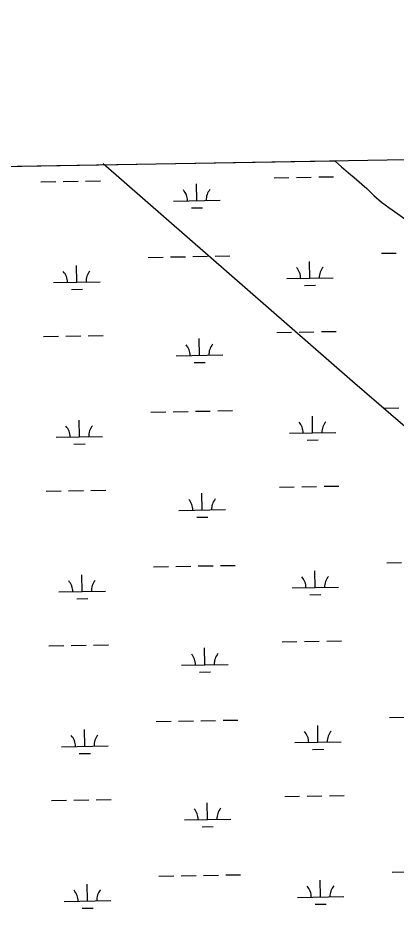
# Model space of a CAD drawing. Extents: x 3892998 to 3931244, y 278583 to 304547.
# Drawn here: x 3910442 to 3911257, y 300789 to 302747 of the extents above; entities that cross this region are included whole.
import ezdxf

# ---------------------------------------------------------------- set-up
doc = ezdxf.new("R2010")
doc.units = 0
for name, color, linetype in [('V-GRID-FRAM', 7, 'Continuous'), ('V-TOPO-SHOR', 7, 'Continuous'), ('V-UTIL-LINE', 7, 'Continuous'), ('V-WETL-SWMP', 7, 'Continuous')]:
    doc.layers.add(name, color=color, linetype=linetype)

msp = doc.modelspace()

# ---------------------------------------------------------------- linework, layer by layer
at = {"layer": 'V-GRID-FRAM'}
msp.add_lwpolyline([(3896958.4, 302195.2), (3928823.6, 302746.7), (3929146.3, 284567.1), (3897265.1, 284015.2), (3896958.4, 302195.2)], dxfattribs=at)
at = {"layer": 'V-TOPO-SHOR'}
msp.add_lwpolyline([(3911122.8, 302440.3), (3911124.1, 302439.3), (3911138, 302427.1), (3911152.7, 302414), (3911165.1, 302404.6), (3911192.1, 302380.6), (3911207.1, 302365.7), (3911223.8, 302351.5), (3911240, 302339.9), (3911258.9, 302326.1), (3911273.9, 302315.5), (3911284.9, 302308.8), (3911298.3, 302299.8), (3911310.4, 302291.7), (3911324.2, 302281.8), (3911345.4, 302266.2), (3911376.6, 302240.4), (3911393.7, 302226.3), (3911411.2, 302211.8), (3911426.7, 302199.4), (3911445.7, 302186.1), (3911460.4, 302175.7)], dxfattribs=at)
at = {"layer": 'V-UTIL-LINE'}
msp.add_lwpolyline([(3913079.5, 300316.7), (3911161.2, 301965.9), (3910625.1, 302433.5)], dxfattribs=at)
at = {"layer": 'V-WETL-SWMP'}
for p, q in [((3910349.7, 302427), (3911122.8, 302440.3)), ((3911122.8, 302440.3), (3911124.1, 302439.3)), ((3911124.1, 302439.3), (3911138, 302427.1)), ((3911138, 302427.1), (3911152.7, 302414)), ((3910992.8, 302403.8), (3911024.8, 302404.3)), ((3911040.8, 302404.6), (3911072.8, 302405.1)), ((3911088.8, 302405.4), (3911120.7, 302406)), ((3911152.7, 302414), (3911165.1, 302404.6)), ((3911165.1, 302404.6), (3911192.1, 302380.6)), ((3910490.9, 302395.1), (3910522.9, 302395.6)), ((3910538.9, 302395.9), (3910570.9, 302396.5)), ((3910586.9, 302396.7), (3910618.9, 302397.3)), ((3910826.5, 302354.4), (3910825.9, 302390.4)), ((3911192.1, 302380.6), (3911207.1, 302365.7)), ((3911207.1, 302365.7), (3911223.8, 302351.5)), ((3910776.5, 302353.6), (3910876.5, 302355.3)), ((3911223.8, 302351.5), (3911240, 302339.9)), ((3910814.8, 302338.8), (3910838.8, 302339.2)), ((3911240, 302339.9), (3911258.9, 302326.1)), ((3910721.8, 302232.5), (3910753.8, 302233.1)), ((3910769.8, 302233.4), (3910801.8, 302233.9)), ((3910817.8, 302234.2), (3910849.8, 302234.8)), ((3910865.8, 302235), (3910897.8, 302235.6)), ((3911223.6, 302241.2), (3911255.6, 302241.8)), ((3910568.1, 302179.1), (3910567.5, 302215.1)), ((3911069.9, 302187.8), (3911069.3, 302223.8)), ((3911019.9, 302186.9), (3911119.9, 302188.7)), ((3910518.1, 302178.3), (3910618.1, 302180)), ((3911058.2, 302172.2), (3911082.2, 302172.6)), ((3910556.4, 302163.5), (3910580.4, 302163.9)), ((3910998.5, 302071.1), (3911030.5, 302071.7)), ((3911046.5, 302072), (3911078.5, 302072.5)), ((3911094.5, 302072.8), (3911126.5, 302073.3)), ((3910496.7, 302062.4), (3910528.7, 302063)), ((3910544.7, 302063.3), (3910576.7, 302063.8)), ((3910592.7, 302064.1), (3910624.7, 302064.7)), ((3910832.3, 302021.8), (3910831.7, 302057.8)), ((3910782.3, 302021), (3910882.3, 302022.7)), ((3910820.6, 302006.2), (3910844.6, 302006.6)), ((3910727.5, 301899.9), (3910759.5, 301900.5)), ((3910775.5, 301900.7), (3910807.5, 301901.3)), ((3910823.5, 301901.6), (3910855.5, 301902.1)), ((3910871.5, 301902.4), (3910903.5, 301903)), ((3911229.4, 301908.6), (3911261.4, 301909.2)), ((3910573.8, 301846.5), (3910573.2, 301882.5)), ((3911075.7, 301855.2), (3911075.1, 301891.2)), ((3911025.7, 301854.3), (3911125.7, 301856.1)), ((3910523.9, 301845.6), (3910623.8, 301847.4)), ((3911064, 301839.6), (3911087.9, 301840)), ((3910562.1, 301830.9), (3910586.1, 301831.3)), ((3911004.3, 301738.5), (3911036.3, 301739.1)), ((3911052.3, 301739.3), (3911084.3, 301739.9)), ((3911100.3, 301740.2), (3911132.3, 301740.7)), ((3910502.5, 301729.8), (3910534.4, 301730.4)), ((3910550.4, 301730.6), (3910582.4, 301731.2)), ((3910598.4, 301731.5), (3910630.4, 301732)), ((3910838, 301689.2), (3910837.4, 301725.2)), ((3910788.1, 301688.3), (3910888, 301690.1)), ((3910826.3, 301673.6), (3910850.3, 301674)), ((3910733.3, 301567.3), (3910765.3, 301567.8)), ((3910781.3, 301568.1), (3910813.3, 301568.7)), ((3910829.3, 301568.9), (3910861.3, 301569.5)), ((3910877.3, 301569.8), (3910909.3, 301570.3)), ((3911081.4, 301522.6), (3911080.8, 301558.6)), ((3911235.1, 301576), (3911267.1, 301576.5)), ((3910579.6, 301513.9), (3910579, 301549.9)), ((3911031.4, 301521.7), (3911131.4, 301523.4)), ((3910529.6, 301513), (3910629.6, 301514.7)), ((3911069.7, 301506.9), (3911093.7, 301507.3)), ((3910567.9, 301498.2), (3910591.9, 301498.7)), ((3911010, 301405.9), (3911042, 301406.4)), ((3911058, 301406.7), (3911090, 301407.3)), ((3911106, 301407.5), (3911138, 301408.1)), ((3910508.2, 301397.2), (3910540.2, 301397.7)), ((3910556.2, 301398), (3910588.2, 301398.6)), ((3910604.2, 301398.9), (3910636.2, 301399.4)), ((3910843.8, 301356.6), (3910843.2, 301392.6)), ((3910793.8, 301355.7), (3910893.8, 301357.4)), ((3910832.1, 301340.9), (3910856.1, 301341.3)), ((3910739.1, 301234.7), (3910771.1, 301235.2)), ((3910787, 301235.5), (3910819, 301236)), ((3910835, 301236.3), (3910867, 301236.9)), ((3910883, 301237.2), (3910915, 301237.7)), ((3911087.2, 301189.9), (3911086.6, 301225.9)), ((3911240.9, 301243.3), (3911272.9, 301243.9)), ((3910585.4, 301181.3), (3910584.7, 301217.2)), ((3911037.2, 301189.1), (3911137.2, 301190.8)), ((3910535.4, 301180.4), (3910635.4, 301182.1)), ((3911075.5, 301174.3), (3911099.5, 301174.7)), ((3910573.6, 301165.6), (3910597.6, 301166)), ((3911015.8, 301073.3), (3911047.8, 301073.8)), ((3911063.8, 301074.1), (3911095.8, 301074.6)), ((3911111.8, 301074.9), (3911143.8, 301075.5)), ((3910514, 301064.6), (3910546, 301065.1)), ((3910562, 301065.4), (3910594, 301066)), ((3910610, 301066.2), (3910641.9, 301066.8)), ((3910849.6, 301023.9), (3910848.9, 301059.9)), ((3910799.6, 301023.1), (3910899.6, 301024.8)), ((3910837.8, 301008.3), (3910861.8, 301008.7)), ((3910744.8, 300902), (3910776.8, 300902.6)), ((3910792.8, 300902.9), (3910824.8, 300903.4)), ((3910840.8, 300903.7), (3910872.8, 300904.3)), ((3910888.8, 300904.5), (3910920.8, 300905.1)), ((3911093, 300857.3), (3911092.3, 300893.3)), ((3911246.6, 300910.7), (3911278.6, 300911.3)), ((3910591.1, 300848.6), (3910590.5, 300884.6)), ((3911043, 300856.4), (3911142.9, 300858.2)), ((3910541.1, 300847.8), (3910641.1, 300849.5)), ((3911081.2, 300841.7), (3911105.2, 300842.1)), ((3910579.4, 300833), (3910603.4, 300833.4))]:
    msp.add_line(p, q, dxfattribs=at)
for centre, start, end in [((3910771.3, 302354), 0.2199, 41.7635), ((3910881.8, 302355.9), 140.2199, 181.7635), ((3911014.7, 302187.3), 0.2199, 41.7635), ((3911125.2, 302189.2), 140.2199, 181.7635), ((3910512.8, 302178.6), 0.2199, 41.7635), ((3910623.3, 302180.6), 140.2199, 181.7635), ((3910777, 302021.3), 0.2199, 41.7635), ((3910887.5, 302023.2), 140.2199, 181.7635), ((3911020.4, 301854.7), 0.2199, 41.7635), ((3911130.9, 301856.6), 140.2199, 181.7635), ((3910518.6, 301846), 0.2199, 41.7635), ((3910629.1, 301847.9), 140.2199, 181.7635), ((3910782.8, 301688.7), 0.2199, 41.7635), ((3910893.3, 301690.6), 140.2199, 181.7635), ((3911026.2, 301522.1), 0.2199, 41.7635), ((3911136.7, 301524), 140.2199, 181.7635), ((3910524.4, 301513.4), 0.2199, 41.7635), ((3910634.8, 301515.3), 140.2199, 181.7635), ((3910788.6, 301356.1), 0.2199, 41.7635), ((3910899, 301358), 140.2199, 181.7635), ((3911032, 301189.5), 0.2199, 41.7635), ((3911142.4, 301191.4), 140.2199, 181.7635), ((3910530.1, 301180.8), 0.2199, 41.7635), ((3910640.6, 301182.7), 140.2199, 181.7635), ((3910794.3, 301023.5), 0.2199, 41.7635), ((3910904.8, 301025.4), 140.2199, 181.7635), ((3911037.7, 300856.8), 0.2199, 41.7635), ((3911148.2, 300858.7), 140.2199, 181.7635), ((3910535.9, 300848.1), 0.2199, 41.7635), ((3910646.3, 300850.1), 140.2199, 181.7635)]:
    msp.add_arc(centre, 35.2, start, end, dxfattribs=at)

doc.saveas('drawing.dxf')
